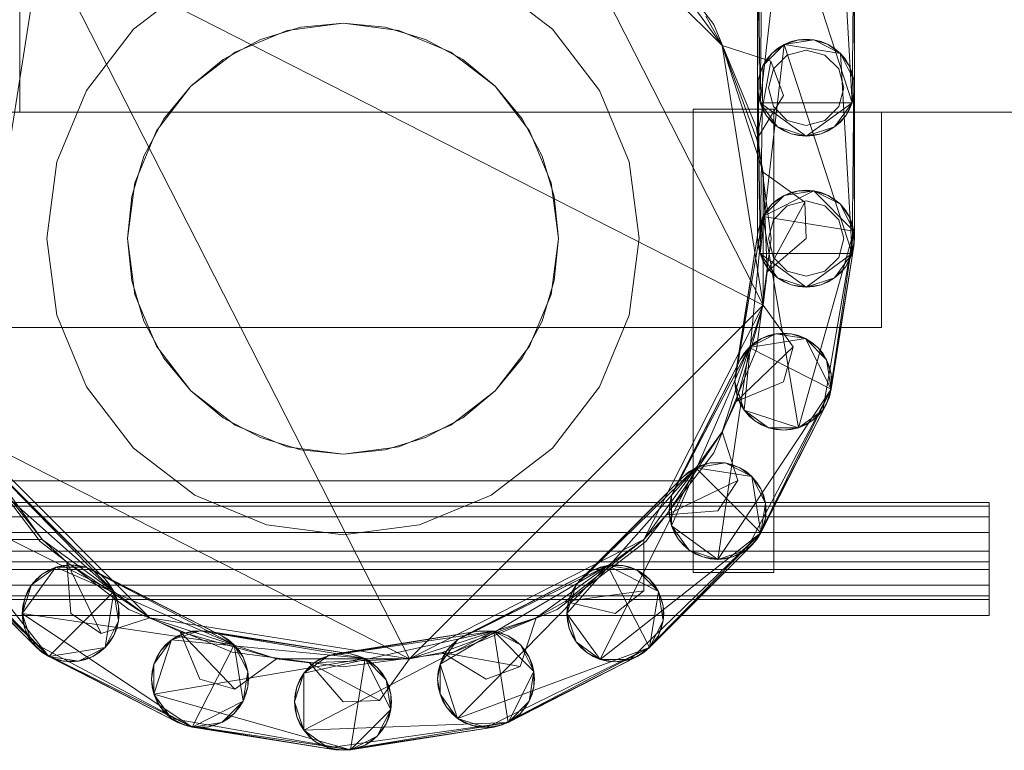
# Model space of a CAD drawing. Header units: millimetres. Extents: x -2233 to 65662, y -50530 to 6847.
# Tile 791 of 802: x 59951 to 60134, y 2392 to 2527. Entities that reach past the tile are written whole.
import ezdxf

# ---------------------------------------------------------------- set-up
doc = ezdxf.new("R2010")
doc.units = ezdxf.units.MM
doc.layers.add('lateral_secador', color=7, linetype='Continuous', lineweight=0)

msp = doc.modelspace()

# ---------------------------------------------------------------- linework, layer by layer
at = {"layer": 'lateral_secador'}
for p, q in [((60046.999, 2556.889), (60081.523, 2522.365)), ((60046.999, 2556.889), (60089.161, 2474.142)), ((60088.575, 2511.719), (60093.048, 2550.519)), ((60093.048, 2550.519), (60105.692, 2511.719)), ((60103.497, 2548.864), (60105.692, 2511.719)), ((60088.575, 2511.719), (60089.114, 2546.586)), ((60088.134, 2514.5), (60088.245, 2543.908)), ((60088.575, 2511.719), (60088.245, 2543.908)), ((60106.023, 2543.908), (60105.692, 2511.719)), ((60106.023, 2543.908), (60106.134, 2514.5)), ((59940.745, 2450.635), (59955.273, 2542.361)), ((59955.273, 2542.361), (60089.161, 2474.142)), ((60023.491, 2408.473), (59955.273, 2542.361)), ((60066.995, 2542.361), (60081.523, 2522.365)), ((60079.983, 2526.25), (60067.349, 2542.715)), ((60088.134, 2542.5), (60088.134, 2514.5)), ((60106.134, 2514.5), (60106.134, 2542.5)), ((59951.134, 2540), (59951.134, 2510)), ((59983.634, 2534.131), (59972.243, 2525.391)), ((60050.025, 2525.391), (60038.634, 2534.131)), ((60081.523, 2522.365), (60078.493, 2527.777)), ((59972.243, 2525.391), (59963.502, 2514)), ((60000.781, 2525.137), (59991.134, 2521.141)), ((60003.33, 2525.731), (59995.827, 2523.455)), ((60011.134, 2526.5), (60000.781, 2525.137)), ((60011.134, 2526.5), (60003.33, 2525.731)), ((60018.937, 2525.731), (60011.134, 2526.5)), ((60021.487, 2525.137), (60011.134, 2526.5)), ((60026.441, 2523.455), (60018.937, 2525.731)), ((60031.134, 2521.141), (60021.487, 2525.137)), ((60058.765, 2514), (60050.025, 2525.391)), ((60087.925, 2507.076), (60079.983, 2526.25)), ((59995.827, 2523.455), (59988.911, 2519.759)), ((60033.357, 2519.759), (60026.441, 2523.455)), ((60093.048, 2522.519), (60095.726, 2523.389)), ((60093.048, 2522.519), (60098.542, 2523.389)), ((60095.726, 2523.389), (60094.353, 2523.06)), ((60097.134, 2523.5), (60095.726, 2523.389)), ((60095.726, 2523.389), (60098.542, 2523.389)), ((60098.542, 2523.389), (60097.134, 2523.5)), ((60098.542, 2523.389), (60101.22, 2522.519)), ((60099.915, 2523.06), (60098.542, 2523.389)), ((60098.542, 2523.389), (60103.497, 2520.864)), ((60081.523, 2522.365), (60087.95, 2504.942)), ((60090.587, 2519.411), (60081.523, 2522.365)), ((60081.523, 2522.365), (60089.161, 2498.858)), ((60081.523, 2522.365), (60089.161, 2474.142)), ((60088.575, 2483.719), (60093.048, 2522.519)), ((60089.114, 2518.586), (60093.048, 2522.519)), ((60090.771, 2520.864), (60093.048, 2522.519)), ((60091.843, 2521.781), (60090.771, 2520.864)), ((60093.048, 2522.519), (60091.843, 2521.781)), ((60094.353, 2523.06), (60093.048, 2522.519)), ((60093.048, 2522.519), (60103.497, 2520.864)), ((60093.048, 2522.519), (60105.692, 2483.719)), ((60097.134, 2521.5), (60093.634, 2520.562)), ((60100.634, 2520.562), (60097.134, 2521.5)), ((60101.22, 2522.519), (60099.915, 2523.06)), ((60101.22, 2522.519), (60103.497, 2520.864)), ((60102.425, 2521.781), (60101.22, 2522.519)), ((60103.497, 2520.864), (60102.425, 2521.781)), ((59991.134, 2521.141), (59982.85, 2514.784)), ((59988.911, 2519.759), (59982.85, 2514.784)), ((60039.418, 2514.784), (60031.134, 2521.141)), ((60039.418, 2514.784), (60033.357, 2519.759)), ((60089.114, 2518.586), (60090.771, 2520.864)), ((60089.853, 2519.79), (60089.114, 2518.586)), ((60090.771, 2520.864), (60089.853, 2519.79)), ((60093.634, 2520.562), (60091.072, 2518)), ((60103.196, 2518), (60100.634, 2520.562)), ((60103.497, 2520.864), (60105.153, 2518.586)), ((60104.415, 2519.79), (60103.497, 2520.864)), ((60103.497, 2520.864), (60106.023, 2515.908)), ((60103.497, 2520.864), (60105.692, 2483.719)), ((60105.153, 2518.586), (60104.415, 2519.79)), ((60090.587, 2519.411), (60087.95, 2504.942)), ((60088.245, 2515.908), (60089.114, 2518.586)), ((60089.114, 2518.586), (60088.575, 2517.281)), ((60088.575, 2483.719), (60089.114, 2518.586)), ((60091.072, 2518), (60090.134, 2514.5)), ((60092.925, 2513.075), (60090.587, 2519.411)), ((60104.134, 2514.5), (60103.196, 2518)), ((60105.153, 2518.586), (60106.023, 2515.908)), ((60105.692, 2517.281), (60105.153, 2518.586)), ((60088.134, 2486.5), (60088.245, 2515.908)), ((60088.245, 2515.908), (60088.134, 2514.5)), ((60088.575, 2517.281), (60088.245, 2515.908)), ((60088.575, 2483.719), (60088.245, 2515.908)), ((60106.023, 2515.908), (60105.692, 2517.281)), ((60106.023, 2515.908), (60105.692, 2483.719)), ((60106.023, 2515.908), (60106.134, 2486.5)), ((60106.134, 2514.5), (60106.023, 2515.908)), ((59982.85, 2514.784), (59976.493, 2506.5)), ((59982.85, 2514.784), (59977.875, 2508.723)), ((60044.393, 2508.723), (60039.418, 2514.784)), ((60045.775, 2506.5), (60039.418, 2514.784)), ((60088.134, 2514.5), (60088.134, 2486.5)), ((60088.575, 2511.719), (60088.134, 2514.5)), ((60088.134, 2514.5), (60088.245, 2513.092)), ((60090.134, 2514.5), (60091.072, 2511)), ((60103.196, 2511), (60104.134, 2514.5)), ((60106.134, 2514.5), (60105.692, 2511.719)), ((60106.023, 2513.092), (60106.134, 2514.5)), ((60106.134, 2486.5), (60106.134, 2514.5)), ((59963.502, 2514), (59958.008, 2500.735)), ((60064.26, 2500.735), (60058.765, 2514)), ((60087.95, 2504.942), (60092.925, 2513.075)), ((60088.245, 2513.092), (60088.575, 2511.719)), ((60105.692, 2511.719), (60106.023, 2513.092)), ((60076.134, 2510.5), (60091.134, 2510.5)), ((60076.134, 2510.5), (60076.134, 2424.5)), ((60089.853, 2509.21), (60088.575, 2511.719)), ((60088.575, 2511.719), (60089.114, 2510.414)), ((60091.843, 2507.219), (60088.575, 2511.719)), ((60097.134, 2505.5), (60088.575, 2511.719)), ((60105.692, 2511.719), (60088.575, 2511.719)), ((60089.114, 2510.414), (60089.853, 2509.21)), ((60091.072, 2511), (60093.634, 2508.438)), ((60091.134, 2424.5), (60091.134, 2510.5)), ((60105.692, 2511.719), (60097.134, 2505.5)), ((60100.634, 2508.438), (60103.196, 2511)), ((60105.692, 2511.719), (60102.425, 2507.219)), ((60105.692, 2511.719), (60104.415, 2509.21)), ((60104.415, 2509.21), (60105.153, 2510.414)), ((60105.153, 2510.414), (60105.692, 2511.719)), ((40811.134, 2510), (60111.134, 2510)), ((59951.134, 2510), (60231.134, 2510)), ((59977.875, 2508.723), (59974.179, 2501.807)), ((60048.089, 2501.807), (60044.393, 2508.723)), ((60091.843, 2507.219), (60089.853, 2509.21)), ((60089.853, 2509.21), (60090.771, 2508.136)), ((60104.415, 2509.21), (60102.425, 2507.219)), ((60103.497, 2508.136), (60104.415, 2509.21)), ((60111.134, 2470), (60111.134, 2510)), ((60090.634, 2486.5), (60087.925, 2507.076)), ((60090.771, 2508.136), (60091.843, 2507.219)), ((60094.353, 2505.94), (60091.843, 2507.219)), ((60091.843, 2507.219), (60093.048, 2506.481)), ((60097.134, 2505.5), (60091.843, 2507.219)), ((60093.634, 2508.438), (60097.134, 2507.5)), ((60097.134, 2507.5), (60100.634, 2508.438)), ((60102.425, 2507.219), (60097.134, 2505.5)), ((60102.425, 2507.219), (60099.915, 2505.94)), ((60101.22, 2506.481), (60102.425, 2507.219)), ((60102.425, 2507.219), (60103.497, 2508.136)), ((59976.493, 2506.5), (59972.497, 2496.853)), ((60049.771, 2496.853), (60045.775, 2506.5)), ((60089.161, 2498.858), (60087.95, 2504.942)), ((60093.048, 2506.481), (60094.353, 2505.94)), ((60097.134, 2505.5), (60094.353, 2505.94)), ((60094.353, 2505.94), (60095.726, 2505.611)), ((60095.726, 2505.611), (60097.134, 2505.5)), ((60099.915, 2505.94), (60097.134, 2505.5)), ((60097.134, 2505.5), (60098.542, 2505.611)), ((60098.542, 2505.611), (60099.915, 2505.94)), ((60099.915, 2505.94), (60101.22, 2506.481)), ((59974.179, 2501.807), (59971.902, 2494.304)), ((60050.365, 2494.304), (60048.089, 2501.807)), ((59958.008, 2500.735), (59956.134, 2486.5)), ((60066.134, 2486.5), (60064.26, 2500.735)), ((60089.161, 2498.858), (60089.89, 2480.302)), ((60096.868, 2493.248), (60089.161, 2498.858)), ((60089.161, 2498.858), (60089.161, 2474.142)), ((59972.497, 2496.853), (59971.134, 2486.5)), ((60051.134, 2486.5), (60049.771, 2496.853)), ((59971.902, 2494.304), (59971.134, 2486.5)), ((60051.134, 2486.5), (60050.365, 2494.304)), ((60089.114, 2490.586), (60098.542, 2495.389)), ((60089.114, 2490.586), (60093.048, 2494.519)), ((60090.771, 2492.864), (60093.048, 2494.519)), ((60093.048, 2494.519), (60091.843, 2493.781)), ((60093.048, 2494.519), (60095.726, 2495.389)), ((60093.048, 2494.519), (60098.542, 2495.389)), ((60094.353, 2495.06), (60093.048, 2494.519)), ((60095.726, 2495.389), (60094.353, 2495.06)), ((60097.134, 2495.5), (60095.726, 2495.389)), ((60095.726, 2495.389), (60098.542, 2495.389)), ((60098.542, 2495.389), (60097.134, 2495.5)), ((60098.542, 2495.389), (60101.22, 2494.519)), ((60099.915, 2495.06), (60098.542, 2495.389)), ((60098.542, 2495.389), (60103.497, 2492.864)), ((60098.542, 2495.389), (60106.023, 2487.908)), ((60101.22, 2494.519), (60099.915, 2495.06)), ((60101.22, 2494.519), (60103.497, 2492.864)), ((60102.425, 2493.781), (60101.22, 2494.519)), ((60089.114, 2490.586), (60090.771, 2492.864)), ((60090.771, 2492.864), (60089.853, 2491.79)), ((60096.868, 2493.248), (60089.89, 2480.302)), ((60091.843, 2493.781), (60090.771, 2492.864)), ((60093.634, 2492.562), (60091.072, 2490)), ((60097.134, 2493.5), (60093.634, 2492.562)), ((60097.134, 2486.5), (60096.868, 2493.248)), ((60100.634, 2492.562), (60097.134, 2493.5)), ((60103.196, 2490), (60100.634, 2492.562)), ((60103.497, 2492.864), (60102.425, 2493.781)), ((60103.497, 2492.864), (60105.153, 2490.586)), ((60104.415, 2491.79), (60103.497, 2492.864)), ((60103.497, 2492.864), (60106.023, 2487.908)), ((60083.925, 2459.925), (60089.114, 2490.586)), ((60085.644, 2454.635), (60089.114, 2490.586)), ((60088.245, 2487.908), (60089.114, 2490.586)), ((60089.114, 2490.586), (60088.575, 2489.281)), ((60089.853, 2491.79), (60089.114, 2490.586)), ((60089.114, 2490.586), (60106.023, 2487.908)), ((60095.706, 2451.365), (60089.114, 2490.586)), ((60105.153, 2490.586), (60104.415, 2491.79)), ((60105.153, 2490.586), (60106.023, 2487.908)), ((60105.692, 2489.281), (60105.153, 2490.586)), ((60088.575, 2489.281), (60088.245, 2487.908)), ((60091.072, 2490), (60090.134, 2486.5)), ((60104.134, 2486.5), (60103.196, 2490)), ((60106.023, 2487.908), (60105.692, 2489.281)), ((60083.925, 2459.925), (60088.245, 2487.908)), ((60088.245, 2487.908), (60084.036, 2461.333)), ((60106.023, 2487.908), (60095.706, 2451.365)), ((60106.023, 2487.908), (60100.206, 2454.635)), ((60106.023, 2487.908), (60101.483, 2457.143)), ((60106.023, 2487.908), (60106.023, 2485.092)), ((60106.134, 2486.5), (60106.023, 2487.908)), ((59956.134, 2486.5), (59958.008, 2472.265)), ((59971.134, 2486.5), (59971.902, 2478.696)), ((59971.134, 2486.5), (59972.497, 2476.147)), ((60049.771, 2476.147), (60051.134, 2486.5)), ((60050.365, 2478.696), (60051.134, 2486.5)), ((60064.26, 2472.265), (60066.134, 2486.5)), ((60087.925, 2465.924), (60090.634, 2486.5)), ((60088.575, 2483.719), (60088.134, 2486.5)), ((60088.134, 2486.5), (60088.245, 2485.092)), ((60088.245, 2485.092), (60088.575, 2483.719)), ((60089.89, 2480.302), (60097.134, 2486.5)), ((60090.134, 2486.5), (60091.072, 2483)), ((60106.023, 2485.092), (60101.483, 2457.143)), ((60101.814, 2458.517), (60106.023, 2485.092)), ((60103.196, 2483), (60104.134, 2486.5)), ((60106.134, 2486.5), (60105.692, 2483.719)), ((60105.692, 2483.719), (60106.023, 2485.092)), ((60106.023, 2485.092), (60106.134, 2486.5)), ((60089.853, 2481.21), (60088.575, 2483.719)), ((60088.575, 2483.719), (60089.114, 2482.414)), ((60091.843, 2479.219), (60088.575, 2483.719)), ((60097.134, 2477.5), (60088.575, 2483.719)), ((60105.692, 2483.719), (60088.575, 2483.719)), ((60091.072, 2483), (60093.634, 2480.438)), ((60105.692, 2483.719), (60097.134, 2477.5)), ((60100.634, 2480.438), (60103.196, 2483)), ((60105.692, 2483.719), (60102.425, 2479.219)), ((60105.692, 2483.719), (60104.415, 2481.21)), ((60105.153, 2482.414), (60105.692, 2483.719)), ((60089.114, 2482.414), (60089.853, 2481.21)), ((60091.843, 2479.219), (60089.853, 2481.21)), ((60089.853, 2481.21), (60090.771, 2480.136)), ((60104.415, 2481.21), (60102.425, 2479.219)), ((60103.497, 2480.136), (60104.415, 2481.21)), ((60104.415, 2481.21), (60105.153, 2482.414)), ((60089.161, 2474.142), (60089.89, 2480.302)), ((60090.771, 2480.136), (60091.843, 2479.219)), ((60093.634, 2480.438), (60097.134, 2479.5)), ((60097.134, 2479.5), (60100.634, 2480.438)), ((60102.425, 2479.219), (60103.497, 2480.136)), ((59971.902, 2478.696), (59974.179, 2471.193)), ((60048.089, 2471.193), (60050.365, 2478.696)), ((60094.353, 2477.94), (60091.843, 2479.219)), ((60091.843, 2479.219), (60093.048, 2478.481)), ((60097.134, 2477.5), (60091.843, 2479.219)), ((60093.048, 2478.481), (60094.353, 2477.94)), ((60097.134, 2477.5), (60094.353, 2477.94)), ((60094.353, 2477.94), (60095.726, 2477.611)), ((60095.726, 2477.611), (60097.134, 2477.5)), ((60102.425, 2479.219), (60097.134, 2477.5)), ((60099.915, 2477.94), (60097.134, 2477.5)), ((60097.134, 2477.5), (60098.542, 2477.611)), ((60098.542, 2477.611), (60099.915, 2477.94)), ((60102.425, 2479.219), (60099.915, 2477.94)), ((60099.915, 2477.94), (60101.22, 2478.481)), ((60101.22, 2478.481), (60102.425, 2479.219)), ((59972.497, 2476.147), (59976.493, 2466.5)), ((60045.775, 2466.5), (60049.771, 2476.147)), ((60089.161, 2474.142), (60023.491, 2408.473)), ((60089.161, 2474.142), (60066.995, 2430.639)), ((60089.161, 2474.142), (60081.523, 2450.635)), ((60089.161, 2474.142), (60084.12, 2456.268)), ((60094.757, 2466.424), (60089.161, 2474.142)), ((59958.008, 2472.265), (59963.502, 2459)), ((60058.765, 2459), (60064.26, 2472.265)), ((59974.179, 2471.193), (59977.875, 2464.277)), ((60044.393, 2464.277), (60048.089, 2471.193)), ((40811.134, 2470), (60111.134, 2470)), ((60086.562, 2466.289), (60091.517, 2468.814)), ((60088.839, 2467.944), (60091.517, 2468.814)), ((60090.144, 2468.484), (60088.839, 2467.944)), ((60091.517, 2468.814), (60090.144, 2468.484)), ((60092.925, 2468.925), (60091.517, 2468.814)), ((60091.517, 2468.814), (60094.333, 2468.814)), ((60091.517, 2468.814), (60097.011, 2467.944)), ((60094.333, 2468.814), (60092.925, 2468.925)), ((60094.333, 2468.814), (60097.011, 2467.944)), ((60095.706, 2468.484), (60094.333, 2468.814)), ((60097.011, 2467.944), (60095.706, 2468.484)), ((59976.493, 2466.5), (59982.85, 2458.216)), ((60039.418, 2458.216), (60045.775, 2466.5)), ((60086.562, 2466.289), (60088.839, 2467.944)), ((60086.562, 2466.289), (60097.011, 2467.944)), ((60087.634, 2467.206), (60086.562, 2466.289)), ((60088.839, 2467.944), (60087.634, 2467.206)), ((60097.011, 2467.944), (60099.288, 2466.289)), ((60098.214, 2467.206), (60097.011, 2467.944)), ((60097.011, 2467.944), (60100.944, 2464.01)), ((60097.011, 2467.944), (60101.814, 2458.517)), ((60099.288, 2466.289), (60098.214, 2467.206)), ((60072.15, 2438.732), (60086.562, 2466.289)), ((60072.15, 2433.169), (60086.562, 2466.289)), ((60079.983, 2446.75), (60087.925, 2465.924)), ((60080.71, 2426.95), (60086.562, 2466.289)), ((60094.757, 2466.424), (60084.12, 2456.268)), ((60084.905, 2464.01), (60086.562, 2466.289)), ((60085.644, 2465.215), (60084.905, 2464.01)), ((60086.562, 2466.289), (60085.644, 2465.215)), ((60086.562, 2466.289), (60101.814, 2458.517)), ((60092.925, 2459.925), (60094.757, 2466.424)), ((60099.288, 2466.289), (60100.944, 2464.01)), ((60100.206, 2465.215), (60099.288, 2466.289)), ((60100.944, 2464.01), (60100.206, 2465.215)), ((59977.875, 2464.277), (59982.85, 2458.216)), ((60039.418, 2458.216), (60044.393, 2464.277)), ((60072.15, 2438.732), (60084.905, 2464.01)), ((60084.905, 2464.01), (60072.691, 2440.036)), ((60100.944, 2464.01), (60101.814, 2461.333)), ((60101.483, 2462.706), (60100.944, 2464.01)), ((60100.944, 2464.01), (60101.814, 2458.517)), ((60084.036, 2461.333), (60083.925, 2459.925)), ((60101.814, 2461.333), (60101.483, 2462.706)), ((60101.814, 2461.333), (60101.814, 2458.517)), ((60101.925, 2459.925), (60101.814, 2461.333)), ((60084.364, 2457.143), (60083.925, 2459.925)), ((60083.925, 2459.925), (60084.036, 2458.517)), ((60085.644, 2454.635), (60083.925, 2459.925)), ((60084.12, 2456.268), (60092.925, 2459.925)), ((60101.814, 2458.517), (60101.925, 2459.925)), ((59963.502, 2459), (59972.243, 2447.609)), ((59982.85, 2458.216), (59988.911, 2453.241)), ((59982.85, 2458.216), (59991.134, 2451.859)), ((60031.134, 2451.859), (60039.418, 2458.216)), ((60033.357, 2453.241), (60039.418, 2458.216)), ((60050.025, 2447.609), (60058.765, 2459)), ((60101.814, 2458.517), (60080.71, 2426.95)), ((60084.036, 2458.517), (60084.364, 2457.143)), ((60101.814, 2458.517), (60085.999, 2428.669)), ((60101.814, 2458.517), (60087.991, 2430.66)), ((60101.814, 2458.517), (60100.944, 2455.839)), ((60101.483, 2457.143), (60101.814, 2458.517)), ((60081.523, 2450.635), (60084.12, 2456.268)), ((60085.644, 2454.635), (60084.364, 2457.143)), ((60084.364, 2457.143), (60084.905, 2455.839)), ((60084.905, 2455.839), (60085.644, 2454.635)), ((60100.944, 2455.839), (60087.991, 2430.66)), ((60088.728, 2431.865), (60100.944, 2455.839)), ((60101.483, 2457.143), (60100.206, 2454.635)), ((60100.206, 2454.635), (60100.944, 2455.839)), ((60100.944, 2455.839), (60101.483, 2457.143)), ((60087.634, 2452.643), (60085.644, 2454.635)), ((60085.644, 2454.635), (60086.562, 2453.561)), ((60090.144, 2451.365), (60085.644, 2454.635)), ((60095.706, 2451.365), (60085.644, 2454.635)), ((60100.206, 2454.635), (60095.706, 2451.365)), ((60100.206, 2454.635), (60098.214, 2452.643)), ((60099.288, 2453.561), (60100.206, 2454.635)), ((59988.911, 2453.241), (59995.827, 2449.545)), ((59991.134, 2451.859), (60000.781, 2447.863)), ((60021.487, 2447.863), (60031.134, 2451.859)), ((60026.441, 2449.545), (60033.357, 2453.241)), ((60086.562, 2453.561), (60087.634, 2452.643)), ((60090.144, 2451.365), (60087.634, 2452.643)), ((60087.634, 2452.643), (60088.839, 2451.906)), ((60088.839, 2451.906), (60090.144, 2451.365)), ((60098.214, 2452.643), (60095.706, 2451.365)), ((60095.706, 2451.365), (60097.011, 2451.906)), ((60097.011, 2451.906), (60098.214, 2452.643)), ((60098.214, 2452.643), (60099.288, 2453.561)), ((59955.273, 2430.639), (59940.745, 2450.635)), ((59975.269, 2416.111), (59940.745, 2450.635)), ((60023.491, 2408.473), (59940.745, 2450.635)), ((60081.523, 2450.635), (60066.995, 2430.639)), ((60081.523, 2450.635), (60071.206, 2435.194)), ((60084.46, 2441.565), (60081.523, 2450.635)), ((60092.925, 2450.925), (60090.144, 2451.365)), ((60090.144, 2451.365), (60091.517, 2451.035)), ((60095.706, 2451.365), (60090.144, 2451.365)), ((60091.517, 2451.035), (60092.925, 2450.925)), ((60095.706, 2451.365), (60092.925, 2450.925)), ((60092.925, 2450.925), (60094.333, 2451.035)), ((60094.333, 2451.035), (60095.706, 2451.365)), ((59995.827, 2449.545), (60003.33, 2447.269)), ((60018.937, 2447.269), (60026.441, 2449.545)), ((59942.285, 2446.75), (59954.919, 2430.285)), ((59972.243, 2447.609), (59983.634, 2438.869)), ((60000.781, 2447.863), (60011.134, 2446.5)), ((60003.33, 2447.269), (60011.134, 2446.5)), ((60011.134, 2446.5), (60021.487, 2447.863)), ((60011.134, 2446.5), (60018.937, 2447.269)), ((60038.634, 2438.869), (60050.025, 2447.609)), ((60067.349, 2430.285), (60079.983, 2446.75)), ((59941.558, 2444.95), (59968.603, 2421.01)), ((59955.273, 2430.639), (59943.775, 2445.223)), ((60076.624, 2443.969), (60079.302, 2444.84)), ((60076.624, 2443.969), (60082.116, 2444.84)), ((60079.302, 2444.84), (60077.929, 2444.51)), ((60080.71, 2444.95), (60079.302, 2444.84)), ((60079.302, 2444.84), (60082.116, 2444.84)), ((60082.116, 2444.84), (60080.71, 2444.95)), ((60082.116, 2444.84), (60084.796, 2443.969)), ((60083.491, 2444.51), (60082.116, 2444.84)), ((60082.116, 2444.84), (60087.073, 2442.314)), ((59946.849, 2443.232), (59966.948, 2423.289)), ((59946.849, 2443.232), (59968.603, 2421.01)), ((60052.683, 2416.925), (60076.624, 2443.969)), ((60054.401, 2422.215), (60076.624, 2443.969)), ((60058.901, 2408.365), (60076.624, 2443.969)), ((60074.345, 2442.314), (60076.624, 2443.969)), ((60075.419, 2443.232), (60074.345, 2442.314)), ((60076.624, 2443.969), (60075.419, 2443.232)), ((60077.929, 2444.51), (60076.624, 2443.969)), ((60076.624, 2443.969), (60087.073, 2442.314)), ((60076.624, 2443.969), (60088.728, 2431.865)), ((60084.796, 2443.969), (60083.491, 2444.51)), ((60084.796, 2443.969), (60087.073, 2442.314)), ((60085.999, 2443.232), (60084.796, 2443.969)), ((60087.073, 2442.314), (60085.999, 2443.232)), ((59946.134, 2441.5), (60076.134, 2441.5)), ((59966.948, 2423.289), (59947.923, 2442.314)), ((60054.401, 2422.215), (60074.345, 2442.314)), ((60074.345, 2442.314), (60055.319, 2423.289)), ((60084.46, 2441.565), (60071.206, 2435.194)), ((60076.134, 2426.5), (60076.134, 2441.5)), ((60080.71, 2435.95), (60084.46, 2441.565)), ((60087.073, 2442.314), (60088.728, 2440.036)), ((60087.991, 2441.24), (60087.073, 2442.314)), ((60087.073, 2442.314), (60089.599, 2437.358)), ((60087.073, 2442.314), (60088.728, 2431.865)), ((60088.728, 2440.036), (60087.991, 2441.24)), ((60072.691, 2440.036), (60072.15, 2438.732)), ((60088.728, 2440.036), (60089.599, 2437.358)), ((60089.269, 2438.732), (60088.728, 2440.036)), ((59881.134, 2437.5), (60131.134, 2437.5)), ((59956.499, 2408.906), (59932.999, 2438.732)), ((59932.999, 2438.732), (59968.603, 2421.01)), ((59983.634, 2438.869), (59996.899, 2433.374)), ((60025.369, 2433.374), (60038.634, 2438.869)), ((60071.71, 2435.95), (60072.15, 2438.732)), ((60071.819, 2437.358), (60071.71, 2435.95)), ((60072.15, 2438.732), (60071.819, 2437.358)), ((60072.15, 2433.169), (60072.15, 2438.732)), ((60089.599, 2437.358), (60088.728, 2431.865)), ((60089.599, 2437.358), (60089.269, 2438.732)), ((60089.599, 2437.358), (60089.599, 2434.542)), ((60089.71, 2435.95), (60089.599, 2437.358)), ((60131.134, 2436.815), (60131.134, 2437.5)), ((59881.134, 2436.815), (60131.134, 2436.815)), ((60071.206, 2435.194), (60080.71, 2435.95)), ((60072.15, 2433.169), (60071.71, 2435.95)), ((60071.71, 2435.95), (60071.819, 2434.542)), ((60089.599, 2434.542), (60089.71, 2435.95)), ((60131.134, 2434.864), (60131.134, 2436.815)), ((59881.134, 2434.864), (60131.134, 2434.864)), ((60066.995, 2430.639), (60071.206, 2435.194)), ((60071.819, 2434.542), (60072.15, 2433.169)), ((60089.599, 2434.542), (60088.728, 2431.865)), ((60089.269, 2433.169), (60089.599, 2434.542)), ((60131.134, 2431.944), (60131.134, 2434.864)), ((59881.134, 2431.944), (60131.134, 2431.944)), ((59956.499, 2408.906), (59932.999, 2433.169)), ((59996.899, 2433.374), (60011.134, 2431.5)), ((60011.134, 2431.5), (60025.369, 2433.374)), ((60088.728, 2431.865), (60058.901, 2408.365)), ((60088.728, 2431.865), (60064.464, 2408.365)), ((60088.728, 2431.865), (60066.974, 2409.643)), ((60073.429, 2430.66), (60072.15, 2433.169)), ((60072.15, 2433.169), (60072.691, 2431.865)), ((60075.419, 2428.669), (60072.15, 2433.169)), ((60080.71, 2426.95), (60072.15, 2433.169)), ((60072.691, 2431.865), (60073.429, 2430.66)), ((60088.728, 2431.865), (60087.073, 2429.586)), ((60087.991, 2430.66), (60088.728, 2431.865)), ((60088.728, 2431.865), (60089.269, 2433.169)), ((60131.134, 2428.5), (60131.134, 2431.944)), ((59954.22, 2410.561), (59934.276, 2430.66)), ((59956.499, 2408.906), (59934.276, 2430.66)), ((59945.739, 2430.647), (59955.273, 2430.639)), ((59954.919, 2430.285), (59971.384, 2417.651)), ((59975.269, 2416.111), (59955.273, 2430.639)), ((59955.273, 2430.639), (59959.827, 2426.428)), ((60066.995, 2430.639), (60023.491, 2408.473)), ((60066.995, 2430.639), (60046.999, 2416.111)), ((60050.884, 2417.651), (60067.349, 2430.285)), ((60066.995, 2430.639), (60052.411, 2419.141)), ((60066.985, 2421.105), (60066.995, 2430.639)), ((60075.419, 2428.669), (60073.429, 2430.66)), ((60073.429, 2430.66), (60074.345, 2429.586)), ((60087.991, 2430.66), (60085.999, 2428.669)), ((60087.073, 2429.586), (60087.991, 2430.66)), ((60131.134, 2428.5), (59881.134, 2428.5)), ((59935.194, 2429.586), (59954.22, 2410.561)), ((60087.073, 2429.586), (60066.974, 2409.643)), ((60068.048, 2410.561), (60087.073, 2429.586)), ((60074.345, 2429.586), (60075.419, 2428.669)), ((60077.929, 2427.391), (60075.419, 2428.669)), ((60075.419, 2428.669), (60076.624, 2427.931)), ((60080.71, 2426.95), (60075.419, 2428.669)), ((60085.999, 2428.669), (60080.71, 2426.95)), ((60085.999, 2428.669), (60083.491, 2427.391)), ((60084.796, 2427.931), (60085.999, 2428.669)), ((60085.999, 2428.669), (60087.073, 2429.586)), ((60131.134, 2428.5), (60131.134, 2425.056)), ((59901.134, 2426.5), (60131.134, 2426.5)), ((59946.134, 2426.5), (60076.134, 2426.5)), ((59966.198, 2413.173), (59959.827, 2426.428)), ((59959.827, 2426.428), (59960.585, 2416.925)), ((59975.269, 2416.111), (59959.827, 2426.428)), ((60076.624, 2427.931), (60077.929, 2427.391)), ((60080.71, 2426.95), (60077.929, 2427.391)), ((60077.929, 2427.391), (60079.302, 2427.061)), ((60079.302, 2427.061), (60080.71, 2426.95)), ((60083.491, 2427.391), (60080.71, 2426.95)), ((60080.71, 2426.95), (60082.116, 2427.061)), ((60082.116, 2427.061), (60083.491, 2427.391)), ((60083.491, 2427.391), (60084.796, 2427.931)), ((60131.134, 2416.5), (60131.134, 2426.5)), ((59881.134, 2425.056), (60131.134, 2425.056)), ((59951.585, 2416.925), (59957.804, 2425.484)), ((59953.304, 2422.215), (59957.804, 2425.484)), ((59955.294, 2424.206), (59957.804, 2425.484)), ((59956.499, 2424.944), (59955.294, 2424.206)), ((59957.804, 2425.484), (59956.499, 2424.944)), ((59957.804, 2425.484), (59960.585, 2425.925)), ((59959.177, 2425.814), (59957.804, 2425.484)), ((59957.804, 2425.484), (59963.366, 2425.484)), ((59957.804, 2425.484), (59990.923, 2411.073)), ((59960.585, 2425.925), (59959.177, 2425.814)), ((59960.585, 2425.925), (59963.366, 2425.484)), ((59961.991, 2425.814), (59960.585, 2425.925)), ((59963.366, 2425.484), (59961.991, 2425.814)), ((59963.366, 2425.484), (59988.644, 2412.728)), ((59964.671, 2424.944), (59963.366, 2425.484)), ((59963.366, 2425.484), (59990.923, 2411.073)), ((59988.644, 2412.728), (59964.671, 2424.944)), ((60029.15, 2407.49), (60060.276, 2425.814)), ((60032.419, 2411.99), (60060.276, 2425.814)), ((60032.419, 2397.428), (60060.276, 2425.814)), ((60032.419, 2411.99), (60057.597, 2424.944)), ((60057.597, 2424.944), (60033.624, 2412.728)), ((60057.597, 2424.944), (60060.276, 2425.814)), ((60058.901, 2425.484), (60057.597, 2424.944)), ((60060.276, 2425.814), (60058.901, 2425.484)), ((60061.683, 2425.925), (60060.276, 2425.814)), ((60060.276, 2425.814), (60063.091, 2425.814)), ((60060.276, 2425.814), (60065.769, 2424.944)), ((60060.276, 2425.814), (60069.702, 2421.01)), ((60060.276, 2425.814), (60068.048, 2410.561)), ((60063.091, 2425.814), (60061.683, 2425.925)), ((60063.091, 2425.814), (60065.769, 2424.944)), ((60064.464, 2425.484), (60063.091, 2425.814)), ((60065.769, 2424.944), (60064.464, 2425.484)), ((60065.769, 2424.944), (60068.048, 2423.289)), ((60066.974, 2424.206), (60065.769, 2424.944)), ((60065.769, 2424.944), (60069.702, 2421.01)), ((60076.134, 2424.5), (60091.134, 2424.5)), ((60131.134, 2425.056), (60131.134, 2422.136)), ((59953.304, 2422.215), (59955.294, 2424.206)), ((59954.22, 2423.289), (59953.304, 2422.215)), ((59955.294, 2424.206), (59954.22, 2423.289)), ((59966.948, 2423.289), (59968.603, 2421.01)), ((59967.866, 2422.215), (59966.948, 2423.289)), ((60055.319, 2423.289), (60054.401, 2422.215)), ((60068.048, 2423.289), (60066.974, 2424.206)), ((60068.048, 2423.289), (60069.702, 2421.01)), ((60068.964, 2422.215), (60068.048, 2423.289)), ((59881.134, 2422.136), (60131.134, 2422.136)), ((59951.585, 2416.925), (59953.304, 2422.215)), ((59952.025, 2419.706), (59953.304, 2422.215)), ((59952.566, 2421.01), (59952.025, 2419.706)), ((59953.304, 2422.215), (59952.566, 2421.01)), ((59968.603, 2421.01), (59956.499, 2408.906)), ((59968.603, 2421.01), (59966.948, 2410.561)), ((59968.603, 2421.01), (59967.866, 2422.215)), ((59968.603, 2421.01), (59969.474, 2418.333)), ((59969.144, 2419.706), (59968.603, 2421.01)), ((59968.603, 2421.01), (59969.474, 2415.517)), ((60066.985, 2421.105), (60052.411, 2419.141)), ((60052.683, 2416.925), (60054.401, 2422.215)), ((60053.124, 2419.706), (60054.401, 2422.215)), ((60053.665, 2421.01), (60053.124, 2419.706)), ((60054.401, 2422.215), (60053.665, 2421.01)), ((60061.683, 2416.925), (60066.985, 2421.105)), ((60069.702, 2421.01), (60068.048, 2410.561)), ((60069.702, 2421.01), (60068.964, 2422.215)), ((60069.702, 2421.01), (60070.573, 2418.333)), ((60070.243, 2419.706), (60069.702, 2421.01)), ((60069.702, 2421.01), (60070.573, 2415.517)), ((60131.134, 2422.136), (60131.134, 2420.185)), ((59881.134, 2420.185), (60131.134, 2420.185)), ((59881.134, 2419.5), (60131.134, 2419.5)), ((59951.585, 2416.925), (59952.025, 2419.706)), ((59952.025, 2419.706), (59951.694, 2418.333)), ((59969.474, 2418.333), (59969.144, 2419.706)), ((60046.999, 2416.111), (60052.411, 2419.141)), ((60052.411, 2419.141), (60061.683, 2416.925)), ((60052.683, 2416.925), (60053.124, 2419.706)), ((60053.124, 2419.706), (60052.794, 2418.333)), ((60070.573, 2418.333), (60070.243, 2419.706)), ((60131.134, 2420.185), (60131.134, 2419.5)), ((59951.694, 2418.333), (59951.585, 2416.925)), ((59969.474, 2418.333), (59969.474, 2415.517)), ((59969.585, 2416.925), (59969.474, 2418.333)), ((59971.384, 2417.651), (59990.558, 2409.709)), ((60031.71, 2409.709), (60050.884, 2417.651)), ((60052.794, 2418.333), (60052.683, 2416.925)), ((60070.573, 2418.333), (60070.573, 2415.517)), ((60070.683, 2416.925), (60070.573, 2418.333)), ((59901.134, 2416.5), (60131.134, 2416.5)), ((59952.025, 2414.143), (59951.585, 2416.925)), ((59951.585, 2416.925), (59951.694, 2415.517)), ((59953.304, 2411.635), (59951.585, 2416.925)), ((59983.151, 2395.82), (59951.585, 2416.925)), ((59951.585, 2416.925), (59990.923, 2411.073)), ((59951.694, 2415.517), (59952.025, 2414.143)), ((59960.585, 2416.925), (59966.198, 2413.173)), ((59966.198, 2413.173), (59975.269, 2416.111)), ((59969.474, 2415.517), (59966.948, 2410.561)), ((59969.474, 2415.517), (59968.603, 2412.839)), ((59969.144, 2414.143), (59969.474, 2415.517)), ((59969.474, 2415.517), (59969.585, 2416.925)), ((59998.776, 2408.473), (59975.269, 2416.111)), ((59975.269, 2416.111), (59980.901, 2413.513)), ((60023.491, 2408.473), (59975.269, 2416.111)), ((60046.999, 2416.111), (60023.491, 2408.473)), ((60046.999, 2416.111), (60029.575, 2409.683)), ((60044.044, 2407.046), (60046.999, 2416.111)), ((60053.124, 2414.143), (60052.683, 2416.925)), ((60052.683, 2416.925), (60052.794, 2415.517)), ((60054.401, 2411.635), (60052.683, 2416.925)), ((60058.901, 2408.365), (60052.683, 2416.925)), ((60052.794, 2415.517), (60053.124, 2414.143)), ((60070.573, 2415.517), (60068.048, 2410.561)), ((60070.573, 2415.517), (60069.702, 2412.839)), ((60070.243, 2414.143), (60070.573, 2415.517)), ((60070.573, 2415.517), (60070.683, 2416.925)), ((59953.304, 2411.635), (59952.025, 2414.143)), ((59952.025, 2414.143), (59952.566, 2412.839)), ((59968.603, 2412.839), (59969.144, 2414.143)), ((59979.269, 2411.99), (59984.558, 2413.709)), ((59991.058, 2402.876), (59980.901, 2413.513)), ((59980.901, 2413.513), (59984.558, 2404.709)), ((59998.776, 2408.473), (59980.901, 2413.513)), ((59981.776, 2413.269), (59984.558, 2413.709)), ((59983.151, 2413.598), (59981.776, 2413.269)), ((59984.558, 2413.709), (59983.151, 2413.598)), ((59984.558, 2413.709), (60012.542, 2409.389)), ((59985.966, 2413.598), (59984.558, 2413.709)), ((59984.558, 2413.709), (60015.22, 2408.519)), ((60012.542, 2409.389), (59985.966, 2413.598)), ((60003.853, 2405.79), (60039.116, 2413.598)), ((60003.853, 2395.21), (60039.116, 2413.598)), ((60008.353, 2409.06), (60036.302, 2413.598)), ((60008.353, 2409.06), (60039.116, 2413.598)), ((60036.302, 2413.598), (60009.726, 2409.389)), ((60037.71, 2413.709), (60036.302, 2413.598)), ((60036.302, 2413.598), (60039.116, 2413.598)), ((60039.116, 2413.598), (60037.71, 2413.709)), ((60039.116, 2413.598), (60041.796, 2412.728)), ((60040.491, 2413.269), (60039.116, 2413.598)), ((60039.116, 2413.598), (60044.073, 2411.073)), ((60039.116, 2413.598), (60046.599, 2406.117)), ((60039.116, 2413.598), (60041.796, 2396.69)), ((60054.401, 2411.635), (60053.124, 2414.143)), ((60053.124, 2414.143), (60053.665, 2412.839)), ((60069.702, 2412.839), (60070.243, 2414.143)), ((59952.566, 2412.839), (59953.304, 2411.635)), ((59955.294, 2409.643), (59953.304, 2411.635)), ((59953.304, 2411.635), (59954.22, 2410.561)), ((59983.151, 2395.82), (59953.304, 2411.635)), ((59968.603, 2412.839), (59966.948, 2410.561)), ((59966.948, 2410.561), (59967.866, 2411.635)), ((59967.866, 2411.635), (59968.603, 2412.839)), ((59975.999, 2407.49), (59979.269, 2411.99)), ((59975.999, 2401.928), (59979.269, 2411.99)), ((59977.276, 2409.999), (59979.269, 2411.99)), ((59979.269, 2411.99), (59978.194, 2411.073)), ((59979.269, 2411.99), (59981.776, 2413.269)), ((59980.472, 2412.728), (59979.269, 2411.99)), ((59979.269, 2411.99), (60015.22, 2408.519)), ((59981.776, 2413.269), (59980.472, 2412.728)), ((59988.644, 2412.728), (59990.923, 2411.073)), ((59989.849, 2411.99), (59988.644, 2412.728)), ((59990.923, 2411.073), (59989.849, 2411.99)), ((60029.15, 2407.49), (60032.419, 2411.99)), ((60030.429, 2409.999), (60032.419, 2411.99)), ((60032.419, 2411.99), (60031.345, 2411.073)), ((60033.624, 2412.728), (60032.419, 2411.99)), ((60041.796, 2412.728), (60040.491, 2413.269)), ((60041.796, 2412.728), (60044.073, 2411.073)), ((60042.999, 2411.99), (60041.796, 2412.728)), ((60044.073, 2411.073), (60042.999, 2411.99)), ((60053.665, 2412.839), (60054.401, 2411.635)), ((60056.394, 2409.643), (60054.401, 2411.635)), ((60054.401, 2411.635), (60055.319, 2410.561)), ((60058.901, 2408.365), (60054.401, 2411.635)), ((60069.702, 2412.839), (60068.048, 2410.561)), ((60068.048, 2410.561), (60068.964, 2411.635)), ((60068.964, 2411.635), (60069.702, 2412.839)), ((59954.22, 2410.561), (59955.294, 2409.643)), ((59956.499, 2408.906), (59954.22, 2410.561)), ((59966.948, 2410.561), (59956.499, 2408.906)), ((59966.948, 2410.561), (59961.991, 2408.035)), ((59966.948, 2410.561), (59964.671, 2408.906)), ((59965.874, 2409.643), (59966.948, 2410.561)), ((59975.999, 2407.49), (59977.276, 2409.999)), ((59977.276, 2409.999), (59976.54, 2408.795)), ((59978.194, 2411.073), (59977.276, 2409.999)), ((59990.923, 2411.073), (59983.151, 2395.82)), ((59990.923, 2411.073), (59992.577, 2408.795)), ((59991.839, 2409.999), (59990.923, 2411.073)), ((59990.923, 2411.073), (59993.448, 2406.117)), ((59990.923, 2411.073), (59992.577, 2400.623)), ((59992.577, 2408.795), (59991.839, 2409.999)), ((60029.15, 2407.49), (60030.429, 2409.999)), ((60030.429, 2409.999), (60029.691, 2408.795)), ((60031.345, 2411.073), (60030.429, 2409.999)), ((60068.048, 2410.561), (60032.419, 2397.428)), ((60068.048, 2410.561), (60037.71, 2395.709)), ((60068.048, 2410.561), (60040.491, 2396.15)), ((60044.073, 2411.073), (60045.728, 2408.795)), ((60044.991, 2409.999), (60044.073, 2411.073)), ((60044.073, 2411.073), (60046.599, 2406.117)), ((60045.728, 2408.795), (60044.991, 2409.999)), ((60055.319, 2410.561), (60056.394, 2409.643)), ((60068.048, 2410.561), (60065.769, 2408.906)), ((60066.974, 2409.643), (60068.048, 2410.561)), ((59980.472, 2396.69), (59955.294, 2409.643)), ((59955.294, 2409.643), (59956.499, 2408.906)), ((59983.151, 2395.82), (59955.294, 2409.643)), ((59956.499, 2408.906), (59980.472, 2396.69)), ((59959.177, 2408.035), (59956.499, 2408.906)), ((59956.499, 2408.906), (59957.804, 2408.365)), ((59961.991, 2408.035), (59956.499, 2408.906)), ((59957.804, 2408.365), (59959.177, 2408.035)), ((59961.991, 2408.035), (59959.177, 2408.035)), ((59959.177, 2408.035), (59960.585, 2407.925)), ((59960.585, 2407.925), (59961.991, 2408.035)), ((59964.671, 2408.906), (59961.991, 2408.035)), ((59961.991, 2408.035), (59963.366, 2408.365)), ((59963.366, 2408.365), (59964.671, 2408.906)), ((59964.671, 2408.906), (59965.874, 2409.643)), ((59976.54, 2408.795), (59975.999, 2407.49)), ((59975.999, 2401.928), (60015.22, 2408.519)), ((59990.558, 2409.709), (60011.134, 2407)), ((59991.058, 2402.876), (59998.776, 2408.473)), ((59992.577, 2408.795), (59993.448, 2406.117)), ((59993.118, 2407.49), (59992.577, 2408.795)), ((60023.491, 2408.473), (59998.776, 2408.473)), ((59998.776, 2408.473), (60004.935, 2407.744)), ((60003.853, 2405.79), (60008.353, 2409.06)), ((60023.491, 2408.473), (60004.935, 2407.744)), ((60005.843, 2407.781), (60008.353, 2409.06)), ((60007.048, 2408.519), (60005.843, 2407.781)), ((60008.353, 2409.06), (60007.048, 2408.519)), ((60009.726, 2409.389), (60008.353, 2409.06)), ((60011.134, 2407), (60031.71, 2409.709)), ((60012.542, 2409.389), (60015.22, 2408.519)), ((60013.915, 2409.06), (60012.542, 2409.389)), ((60015.22, 2408.519), (60012.542, 2391.611)), ((60015.22, 2408.519), (60013.915, 2409.06)), ((60015.22, 2408.519), (60017.497, 2406.864)), ((60016.425, 2407.781), (60015.22, 2408.519)), ((60015.22, 2408.519), (60019.153, 2404.586)), ((60015.22, 2408.519), (60020.023, 2399.092)), ((60017.882, 2400.765), (60023.491, 2408.473)), ((60023.491, 2408.473), (60029.575, 2409.683)), ((60029.691, 2408.795), (60029.15, 2407.49)), ((60044.044, 2407.046), (60029.575, 2409.683)), ((60029.575, 2409.683), (60037.71, 2404.709)), ((60065.769, 2408.906), (60040.491, 2396.15)), ((60041.796, 2396.69), (60065.769, 2408.906)), ((60045.728, 2408.795), (60046.599, 2406.117)), ((60046.269, 2407.49), (60045.728, 2408.795)), ((60058.901, 2408.365), (60056.394, 2409.643)), ((60056.394, 2409.643), (60057.597, 2408.906)), ((60057.597, 2408.906), (60058.901, 2408.365)), ((60061.683, 2407.925), (60058.901, 2408.365)), ((60058.901, 2408.365), (60060.276, 2408.035)), ((60064.464, 2408.365), (60058.901, 2408.365)), ((60060.276, 2408.035), (60061.683, 2407.925)), ((60064.464, 2408.365), (60061.683, 2407.925)), ((60061.683, 2407.925), (60063.091, 2408.035)), ((60063.091, 2408.035), (60064.464, 2408.365)), ((60066.974, 2409.643), (60064.464, 2408.365)), ((60064.464, 2408.365), (60065.769, 2408.906)), ((60065.769, 2408.906), (60066.974, 2409.643)), ((59975.558, 2404.709), (59975.999, 2407.49)), ((59975.999, 2407.49), (59975.669, 2406.117)), ((59975.999, 2401.928), (59975.999, 2407.49)), ((59993.448, 2406.117), (59993.118, 2407.49)), ((60003.853, 2405.79), (60005.843, 2407.781)), ((60004.771, 2406.864), (60003.853, 2405.79)), ((60005.843, 2407.781), (60004.771, 2406.864)), ((60017.882, 2400.765), (60004.935, 2407.744)), ((60004.935, 2407.744), (60011.134, 2400.5)), ((60017.497, 2406.864), (60016.425, 2407.781)), ((60017.497, 2406.864), (60019.153, 2404.586)), ((60018.415, 2405.79), (60017.497, 2406.864)), ((60028.71, 2404.709), (60029.15, 2407.49)), ((60029.15, 2407.49), (60028.819, 2406.117)), ((60029.15, 2401.928), (60029.15, 2407.49)), ((60032.419, 2397.428), (60029.15, 2407.49)), ((60037.71, 2404.709), (60044.044, 2407.046)), ((60046.599, 2406.117), (60046.269, 2407.49)), ((59975.669, 2406.117), (59975.558, 2404.709)), ((59975.999, 2401.928), (59975.558, 2404.709)), ((59975.558, 2404.709), (59975.669, 2403.301)), ((59984.558, 2404.709), (59991.058, 2402.876)), ((59993.448, 2406.117), (59992.577, 2400.623)), ((59993.448, 2406.117), (59993.448, 2403.301)), ((59993.558, 2404.709), (59993.448, 2406.117)), ((59993.448, 2403.301), (59993.558, 2404.709)), ((60002.134, 2400.5), (60003.853, 2405.79)), ((60002.575, 2403.281), (60003.853, 2405.79)), ((60003.114, 2404.586), (60002.575, 2403.281)), ((60003.853, 2405.79), (60003.114, 2404.586)), ((60003.853, 2395.21), (60003.853, 2405.79)), ((60019.153, 2404.586), (60018.415, 2405.79)), ((60019.153, 2404.586), (60020.023, 2401.908)), ((60019.692, 2403.281), (60019.153, 2404.586)), ((60019.153, 2404.586), (60020.023, 2399.092)), ((60028.819, 2406.117), (60028.71, 2404.709)), ((60029.15, 2401.928), (60028.71, 2404.709)), ((60028.71, 2404.709), (60028.819, 2403.301)), ((60046.599, 2406.117), (60041.796, 2396.69)), ((60046.599, 2406.117), (60045.728, 2400.623)), ((60046.599, 2406.117), (60046.599, 2403.301)), ((60046.71, 2404.709), (60046.599, 2406.117)), ((60046.599, 2403.301), (60046.71, 2404.709)), ((59975.669, 2403.301), (59975.999, 2401.928)), ((59993.448, 2403.301), (59992.577, 2400.623)), ((59993.118, 2401.928), (59993.448, 2403.301)), ((60002.134, 2400.5), (60002.575, 2403.281)), ((60002.575, 2403.281), (60002.245, 2401.908)), ((60020.023, 2401.908), (60019.692, 2403.281)), ((60028.819, 2403.301), (60029.15, 2401.928)), ((60046.599, 2403.301), (60045.728, 2400.623)), ((60046.269, 2401.928), (60046.599, 2403.301)), ((59977.276, 2399.419), (59975.999, 2401.928)), ((59975.999, 2401.928), (59976.54, 2400.623)), ((59979.269, 2397.428), (59975.999, 2401.928)), ((60012.542, 2391.611), (59975.999, 2401.928)), ((59992.577, 2400.623), (59993.118, 2401.928)), ((60002.245, 2401.908), (60002.134, 2400.5)), ((60011.134, 2400.5), (60017.882, 2400.765)), ((60020.023, 2401.908), (60020.023, 2399.092)), ((60020.134, 2400.5), (60020.023, 2401.908)), ((60030.429, 2399.419), (60029.15, 2401.928)), ((60029.15, 2401.928), (60029.691, 2400.623)), ((60032.419, 2397.428), (60029.15, 2401.928)), ((60045.728, 2400.623), (60046.269, 2401.928)), ((59976.54, 2400.623), (59977.276, 2399.419)), ((59979.269, 2397.428), (59977.276, 2399.419)), ((59977.276, 2399.419), (59978.194, 2398.345)), ((59992.577, 2400.623), (59983.151, 2395.82)), ((59992.577, 2400.623), (59988.644, 2396.69)), ((59992.577, 2400.623), (59990.923, 2398.345)), ((59990.923, 2398.345), (59991.839, 2399.419)), ((59991.839, 2399.419), (59992.577, 2400.623)), ((60002.575, 2397.719), (60002.134, 2400.5)), ((60002.134, 2400.5), (60002.245, 2399.092)), ((60003.853, 2395.21), (60002.134, 2400.5)), ((60002.245, 2399.092), (60002.575, 2397.719)), ((60020.023, 2399.092), (60012.542, 2391.611)), ((60020.023, 2399.092), (60017.497, 2394.136)), ((60020.023, 2399.092), (60019.153, 2396.414)), ((60019.692, 2397.719), (60020.023, 2399.092)), ((60020.023, 2399.092), (60020.134, 2400.5)), ((60029.691, 2400.623), (60030.429, 2399.419)), ((60032.419, 2397.428), (60030.429, 2399.419)), ((60030.429, 2399.419), (60031.345, 2398.345)), ((60045.728, 2400.623), (60041.796, 2396.69)), ((60045.728, 2400.623), (60044.073, 2398.345)), ((60044.073, 2398.345), (60044.991, 2399.419)), ((60044.991, 2399.419), (60045.728, 2400.623)), ((59978.194, 2398.345), (59979.269, 2397.428)), ((59981.776, 2396.15), (59979.269, 2397.428)), ((59979.269, 2397.428), (59980.472, 2396.69)), ((60012.542, 2391.611), (59979.269, 2397.428)), ((59990.923, 2398.345), (59988.644, 2396.69)), ((59988.644, 2396.69), (59989.849, 2397.428)), ((59989.849, 2397.428), (59990.923, 2398.345)), ((60003.853, 2395.21), (60002.575, 2397.719)), ((60002.575, 2397.719), (60003.114, 2396.414)), ((60019.153, 2396.414), (60019.692, 2397.719)), ((60031.345, 2398.345), (60032.419, 2397.428)), ((60034.929, 2396.15), (60032.419, 2397.428)), ((60032.419, 2397.428), (60033.624, 2396.69)), ((60037.71, 2395.709), (60032.419, 2397.428)), ((60044.073, 2398.345), (60041.796, 2396.69)), ((60041.796, 2396.69), (60042.999, 2397.428)), ((60042.999, 2397.428), (60044.073, 2398.345)), ((59980.472, 2396.69), (59981.776, 2396.15)), ((59983.151, 2395.82), (59980.472, 2396.69)), ((60009.726, 2391.611), (59981.776, 2396.15)), ((59981.776, 2396.15), (59983.151, 2395.82)), ((60012.542, 2391.611), (59981.776, 2396.15)), ((59988.644, 2396.69), (59983.151, 2395.82)), ((59983.151, 2395.82), (60009.726, 2391.611)), ((59985.966, 2395.82), (59983.151, 2395.82)), ((59983.151, 2395.82), (59984.558, 2395.709)), ((59984.558, 2395.709), (59985.966, 2395.82)), ((59988.644, 2396.69), (59985.966, 2395.82)), ((59985.966, 2395.82), (59987.339, 2396.15)), ((59987.339, 2396.15), (59988.644, 2396.69)), ((60003.114, 2396.414), (60003.853, 2395.21)), ((60041.796, 2396.69), (60003.853, 2395.21)), ((60005.843, 2393.219), (60003.853, 2395.21)), ((60003.853, 2395.21), (60004.771, 2394.136)), ((60008.353, 2391.94), (60003.853, 2395.21)), ((60041.796, 2396.69), (60008.353, 2391.94)), ((60041.796, 2396.69), (60011.134, 2391.5)), ((60039.116, 2395.82), (60011.134, 2391.5)), ((60012.542, 2391.611), (60039.116, 2395.82)), ((60019.153, 2396.414), (60017.497, 2394.136)), ((60017.497, 2394.136), (60018.415, 2395.21)), ((60018.415, 2395.21), (60019.153, 2396.414)), ((60033.624, 2396.69), (60034.929, 2396.15)), ((60037.71, 2395.709), (60034.929, 2396.15)), ((60034.929, 2396.15), (60036.302, 2395.82)), ((60036.302, 2395.82), (60037.71, 2395.709)), ((60040.491, 2396.15), (60037.71, 2395.709)), ((60037.71, 2395.709), (60039.116, 2395.82)), ((60041.796, 2396.69), (60039.116, 2395.82)), ((60039.116, 2395.82), (60040.491, 2396.15)), ((60040.491, 2396.15), (60041.796, 2396.69)), ((60004.771, 2394.136), (60005.843, 2393.219)), ((60017.497, 2394.136), (60012.542, 2391.611)), ((60017.497, 2394.136), (60015.22, 2392.481)), ((60016.425, 2393.219), (60017.497, 2394.136)), ((60008.353, 2391.94), (60005.843, 2393.219)), ((60005.843, 2393.219), (60007.048, 2392.481)), ((60007.048, 2392.481), (60008.353, 2391.94)), ((60011.134, 2391.5), (60008.353, 2391.94)), ((60008.353, 2391.94), (60009.726, 2391.611)), ((60009.726, 2391.611), (60011.134, 2391.5)), ((60012.542, 2391.611), (60009.726, 2391.611)), ((60011.134, 2391.5), (60012.542, 2391.611)), ((60015.22, 2392.481), (60012.542, 2391.611)), ((60012.542, 2391.611), (60013.915, 2391.94)), ((60013.915, 2391.94), (60015.22, 2392.481)), ((60015.22, 2392.481), (60016.425, 2393.219))]:
    msp.add_line(p, q, dxfattribs=at)

doc.saveas('drawing.dxf')
